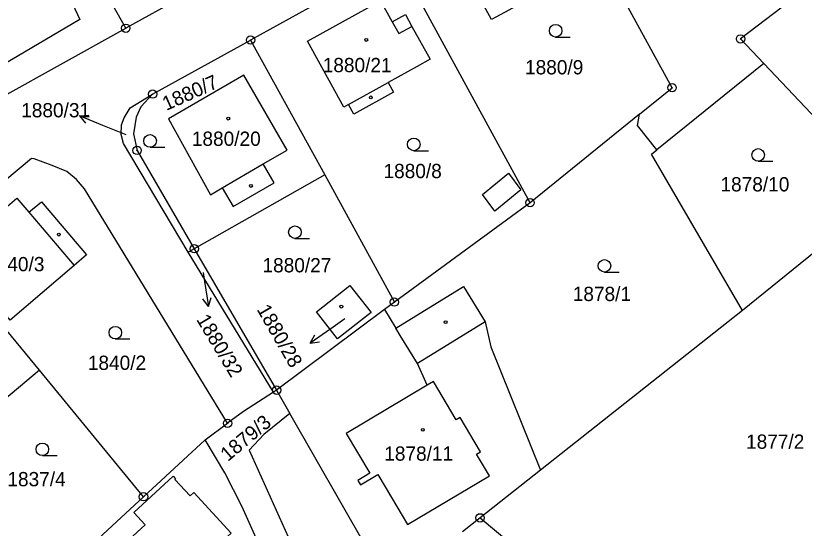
# Model space of a CAD drawing. Extents: x -644096 to -634268, y -1141430 to -1133463.
# Drawn here: x -638273.1 to -638179, y -1138930.5 to -1138869.5 of the extents above; entities that cross this region are included whole.
import ezdxf

# ---------------------------------------------------------------- set-up
doc = ezdxf.new("R2010")
doc.units = 0
for name, color, linetype in [('_CIVIL_CONSTRUCTION', 7, 'Continuous'), ('M_Svah_Nasyp', 7, 'Continuous'), ('M_Svah_Zarez', 7, 'Continuous'), ('svrsek_osa_sjezdy', 7, 'Continuous'), ('svrsek_osa_terminal_VRT', 7, 'Continuous'), ('svrsek_osa_VRT', 7, 'Continuous'), ('svrsek_popisy_VRT', 7, 'Continuous'), ('terminal_VRT', 7, 'Continuous')]:
    doc.layers.add(name, color=color, linetype=linetype)

msp = doc.modelspace()

# ---------------------------------------------------------------- linework, layer by layer
at = {"layer": '_CIVIL_CONSTRUCTION'}
for centre, radius in [((-638259.95, -1138870.95), 0.5), ((-638259.95, -1138870.95), 0.0303), ((-638245.06, -1138872.35), 0.5), ((-638245.06, -1138872.35), 0.0303), ((-638186.62, -1138872.22), 0.5), ((-638186.62, -1138872.22), 0.0303), ((-638194.78, -1138878.03), 0.5), ((-638194.78, -1138878.03), 0.0303), ((-638256.74, -1138878.8), 0.5), ((-638256.74, -1138878.8), 0.0303), ((-638258.6, -1138885.51), 0.5), ((-638258.6, -1138885.51), 0.0303), ((-638211.72, -1138891.74), 0.5), ((-638211.72, -1138891.74), 0.0303), ((-638251.77, -1138897.23), 0.5), ((-638251.77, -1138897.23), 0.0303), ((-638227.91, -1138903.59), 0.5), ((-638227.91, -1138903.59), 0.0303), ((-638241.95, -1138914.09), 0.5), ((-638241.95, -1138914.09), 0.0303), ((-638247.8, -1138918.04), 0.5), ((-638247.8, -1138918.04), 0.0303), ((-638257.83, -1138926.79), 0.5), ((-638257.83, -1138926.79), 0.0303), ((-638217.68, -1138929.31), 0.5), ((-638217.68, -1138929.31), 0.0303)]:
    msp.add_circle(centre, radius, dxfattribs=at)
at = {"layer": 'M_Svah_Nasyp'}
for p, q in [((-638228.16, -1138870.19), (-638227.39, -1138871.59)), ((-638227.39, -1138871.59), (-638225.82, -1138870.72)), ((-638233.37, -1138880.04), (-638228.66, -1138877.43)), ((-638248.44, -1138889.95), (-638243.56, -1138887.11)), ((-638217.4, -1138890.75), (-638214.29, -1138888.23)), ((-638214.29, -1138888.23), (-638212.83, -1138890.22)), ((-638212.83, -1138890.22), (-638215.92, -1138892.77)), ((-638215.92, -1138892.77), (-638217.4, -1138890.75)), ((-638271.49, -1138892.87), (-638266.09, -1138899.21)), ((-638217.07, -1138905.96), (-638225.16, -1138910.92)), ((-638227.22, -1138907.56), (-638227.75, -1138906.69)), ((-638225.16, -1138910.92), (-638227.22, -1138907.56)), ((-638223.99, -1138913.5), (-638225.16, -1138910.92)), ((-638223.25, -1138913.06), (-638223.99, -1138913.5)), ((-638220.54, -1138917.61), (-638223.25, -1138913.06)), ((-638223.99, -1138913.5), (-638233.65, -1138919.25)), ((-638220.06, -1138917.33), (-638220.54, -1138917.61)), ((-638217.62, -1138921.43), (-638220.06, -1138917.33)), ((-638233.65, -1138919.25), (-638230.83, -1138924)), ((-638218.1, -1138921.71), (-638217.62, -1138921.43)), ((-638216.56, -1138924.29), (-638218.1, -1138921.71)), ((-638230.83, -1138924), (-638232.27, -1138924.86)), ((-638231.96, -1138925.38), (-638229.89, -1138924.14)), ((-638229.89, -1138924.14), (-638228.26, -1138926.88)), ((-638226.34, -1138930.11), (-638216.56, -1138924.29)), ((-638232.27, -1138924.86), (-638231.96, -1138925.38)), ((-638228.26, -1138926.88), (-638226.34, -1138930.11))]:
    msp.add_line(p, q, dxfattribs=at)
at = {"layer": 'M_Svah_Zarez'}
for centre in [(-638231.267, -1138872.339), (-638230.717, -1138879.189), (-638247.717, -1138881.709), (-638245.017, -1138889.739), (-638267.927, -1138895.539), (-638234.237, -1138904.129), (-638221.797, -1138905.979), (-638224.517, -1138918.819)]:
    msp.add_circle(centre, 0.175, dxfattribs=at)
at = {"layer": 'svrsek_osa_sjezdy'}
for p, q in [((-638208.673, -1138871.99), (-638206.923, -1138871.99)), ((-638257.043, -1138885.13), (-638255.293, -1138885.13)), ((-638225.593, -1138885.54), (-638223.843, -1138885.54)), ((-638184.523, -1138886.8), (-638182.773, -1138886.8)), ((-638239.773, -1138896), (-638238.023, -1138896)), ((-638202.853, -1138900.02), (-638201.103, -1138900.02)), ((-638261.193, -1138907.98), (-638259.443, -1138907.98)), ((-638269.893, -1138921.89), (-638268.143, -1138921.89))]:
    msp.add_line(p, q, dxfattribs=at)
for centre in [(-638208.673, -1138871.24), (-638257.043, -1138884.38), (-638225.593, -1138884.79), (-638184.523, -1138886.05), (-638239.773, -1138895.25), (-638202.853, -1138899.27), (-638261.193, -1138907.23), (-638269.893, -1138921.14)]:
    msp.add_circle(centre, 0.75, dxfattribs=at)
at = {"layer": 'svrsek_osa_terminal_VRT'}
msp.add_arc((-642050.261, -1145189.597), 8802.25, 41.4131519, 75.3170489, dxfattribs=at)
at = {"layer": 'svrsek_popisy_VRT'}
for p, q in [((-638265.482, -1138881.406), (-638264.366, -1138881.317)), ((-638262.7, -1138882.53), (-638265.482, -1138881.406)), ((-638265.482, -1138881.406), (-638264.742, -1138882.245)), ((-638259.89, -1138883.65), (-638262.7, -1138882.53)), ((-638250.73, -1138900.06), (-638250.56, -1138901.15)), ((-638250.56, -1138901.15), (-638250.091, -1138904.114)), ((-638250.091, -1138904.114), (-638250.742, -1138903.203)), ((-638250.091, -1138904.114), (-638249.753, -1138903.047)), ((-638233.8, -1138905.58), (-638235.49, -1138906.76)), ((-638235.49, -1138906.76), (-638237.948, -1138908.481)), ((-638237.948, -1138908.481), (-638237.415, -1138907.497)), ((-638237.948, -1138908.481), (-638236.841, -1138908.317))]:
    msp.add_line(p, q, dxfattribs=at)
at = {"layer": 'terminal_VRT'}
for p, q in [((-638259.95, -1138870.95), (-638278.58, -1138837.25)), ((-638243.79, -1138862), (-638259.95, -1138870.95)), ((-638227.58, -1138862.7), (-638245.06, -1138872.35)), ((-638211.72, -1138891.74), (-638227.58, -1138862.7)), ((-638274.82, -1138879.19), (-638259.95, -1138870.95)), ((-638256.74, -1138878.8), (-638245.06, -1138872.35)), ((-638245.06, -1138872.35), (-638236.19, -1138888.43)), ((-638183.84, -1138875.16), (-638196.6, -1138885.42)), ((-638167.61, -1138892.37), (-638183.84, -1138875.16)), ((-638259.43, -1138880.44), (-638256.74, -1138878.8)), ((-638198.68, -1138881.19), (-638211.72, -1138891.74)), ((-638197.26, -1138885.95), (-638196.6, -1138885.42)), ((-638186.37, -1138904.58), (-638197.26, -1138885.95)), ((-638236.19, -1138888.43), (-638251.77, -1138897.23)), ((-638236.19, -1138888.43), (-638227.91, -1138903.59)), ((-638211.72, -1138891.74), (-638227.91, -1138903.59)), ((-638173.01, -1138893.73), (-638186.37, -1138904.58)), ((-638270.25, -1138911.72), (-638282.97, -1138896.28)), ((-638251.77, -1138897.23), (-638252.51, -1138897.65)), ((-638242.33, -1138914.33), (-638252.51, -1138897.65)), ((-638251.77, -1138897.23), (-638241.95, -1138914.09)), ((-638227.91, -1138903.59), (-638229.1, -1138904.48)), ((-638229.1, -1138904.48), (-638241.95, -1138914.09)), ((-638186.37, -1138904.58), (-638210.5, -1138923.64)), ((-638270.25, -1138911.72), (-638282.56, -1138922.05)), ((-638257.83, -1138926.79), (-638270.25, -1138911.72)), ((-638241.95, -1138914.09), (-638242.33, -1138914.33)), ((-638241.95, -1138914.09), (-638240.36, -1138916.86)), ((-638240.36, -1138916.86), (-638243.46, -1138919.38)), ((-638228.41, -1138937.78), (-638240.36, -1138916.86)), ((-638250.47, -1138919.99), (-638247.8, -1138918.04)), ((-638257.83, -1138926.79), (-638250.47, -1138919.99)), ((-638210.5, -1138923.64), (-638217.68, -1138929.31)), ((-638269.73, -1138937.78), (-638257.83, -1138926.79)), ((-638217.68, -1138929.31), (-638219.79, -1138930.98)), ((-638217.68, -1138929.31), (-638200.33, -1138943.66))]:
    msp.add_line(p, q, dxfattribs=at)
for points in [[(-638198.68, -1138881.19), (-638194.78, -1138878.03), (-638208.85, -1138852.35)], [(-638207.69, -1138865.22), (-638216.33, -1138869.91), (-638220.36, -1138862.48), (-638211.72, -1138857.79), (-638211.13, -1138858.87)], [(-638264.71, -1138867.13), (-638266.29, -1138868.03), (-638265.42, -1138869.89), (-638274.45, -1138875.22), (-638279.78, -1138866.19), (-638268.56, -1138860.38), (-638264.71, -1138867.13)], [(-638176.51, -1138864.49), (-638186.62, -1138872.22), (-638183.84, -1138875.16)], [(-638233.94, -1138880.35), (-638238.29, -1138872.49), (-638229.56, -1138867.66), (-638228.16, -1138870.19)], [(-638228.16, -1138870.19), (-638226.59, -1138869.32), (-638225.82, -1138870.72), (-638223.64, -1138874.65), (-638225.21, -1138875.52), (-638228.66, -1138877.43), (-638228.03, -1138878.56), (-638232.74, -1138881.17), (-638233.37, -1138880.04), (-638233.94, -1138880.35)], [(-638240.71, -1138885.46), (-638245.88, -1138876.55), (-638254.83, -1138881.75), (-638249.85, -1138890.79), (-638248.44, -1138889.95)], [(-638256.74, -1138878.8), (-638258.15, -1138880.33), (-638258.72, -1138881.54), (-638259.02, -1138883.54), (-638258.6, -1138885.51), (-638251.77, -1138897.23)], [(-638252.51, -1138897.65), (-638260.23, -1138884.67), (-638260.48, -1138883.63), (-638260.44, -1138882.47), (-638260.12, -1138881.61), (-638259.43, -1138880.44)], [(-638196.6, -1138885.42), (-638198.91, -1138882.54), (-638198.68, -1138881.19)], [(-638248.44, -1138889.95), (-638247.14, -1138892.2), (-638242.25, -1138889.36), (-638243.56, -1138887.11), (-638240.71, -1138885.46)], [(-638247.8, -1138918.04), (-638264.87, -1138890.08), (-638265.83, -1138888.97), (-638266.97, -1138888.03), (-638268.72, -1138887.29), (-638270.87, -1138886.51), (-638271.19, -1138886.46), (-638282.97, -1138896.28)], [(-638280.48, -1138897.63), (-638272.92, -1138891.21), (-638271.49, -1138892.87), (-638269.98, -1138891.65), (-638264.63, -1138897.97), (-638266.09, -1138899.21), (-638273.73, -1138905.73), (-638280.48, -1138897.63)], [(-638234.7, -1138907.98), (-638237.19, -1138904.75), (-638233.21, -1138901.62), (-638230.68, -1138904.83), (-638234.7, -1138907.98)], [(-638229.1, -1138904.48), (-638227.75, -1138906.69), (-638219.67, -1138901.73), (-638217.07, -1138905.96), (-638216.41, -1138908.94), (-638210.5, -1138923.64)], [(-638242.33, -1138914.33), (-638245.89, -1138916.65), (-638247.8, -1138918.04)], [(-638243.46, -1138919.38), (-638245.22, -1138921.24), (-638239.85, -1138933.16)], [(-638242.72, -1138935.97), (-638244.25, -1138932.09), (-638246.07, -1138928.01), (-638248.12, -1138923.94), (-638250.47, -1138919.99)], [(-638254.29, -1138924.33), (-638254, -1138924.64), (-638254.1, -1138924.73), (-638252.27, -1138926.7), (-638251.83, -1138926.29), (-638247.36, -1138931.12), (-638247.81, -1138931.54), (-638245.58, -1138933.95), (-638245.47, -1138933.85), (-638245.18, -1138934.16), (-638250.44, -1138939.07), (-638251.28, -1138938.17), (-638254.55, -1138941.22), (-638261.51, -1138933.73), (-638257.64, -1138930.14), (-638258.99, -1138928.68), (-638254.29, -1138924.33)]]:
    msp.add_lwpolyline(points, dxfattribs=at)

# ---------------------------------------------------------------- texts
at = {"layer": 'svrsek_osa_VRT'}
for s, p in [('1880/21', (-638236.456, -1138876.185)), ('1880/9', (-638212.326, -1138876.445)), ('1880/31', (-638272.416, -1138881.565)), ('1880/20', (-638252.066, -1138884.965)), ('1880/8', (-638229.206, -1138888.815)), ('1878/10', (-638189.016, -1138890.395)), ('1840/3', (-638276.6, -1138899.915)), ('1880/27', (-638243.64, -1138900.045)), ('1878/1', (-638206.636, -1138903.465)), ('1840/2', (-638264.47, -1138911.675)), ('1877/2', (-638185.966, -1138921.075)), ('1878/11', (-638229.116, -1138922.495)), ('1837/4', (-638274.066, -1138925.545))]:
    msp.add_text(s, height=1.7, dxfattribs=at).set_placement(p)
for s, rotation, p in [('1880/7', 24, (-638255.113, -1138880.808)), ('1880/28', 300, (-638244.368, -1138904.457)), ('1880/32', 301, (-638251.579, -1138905.661)), ('1879/3', 40, (-638247.772, -1138922.663))]:
    msp.add_text(s, height=1.7, rotation=rotation, dxfattribs=at).set_placement(p)

doc.saveas('drawing.dxf')
